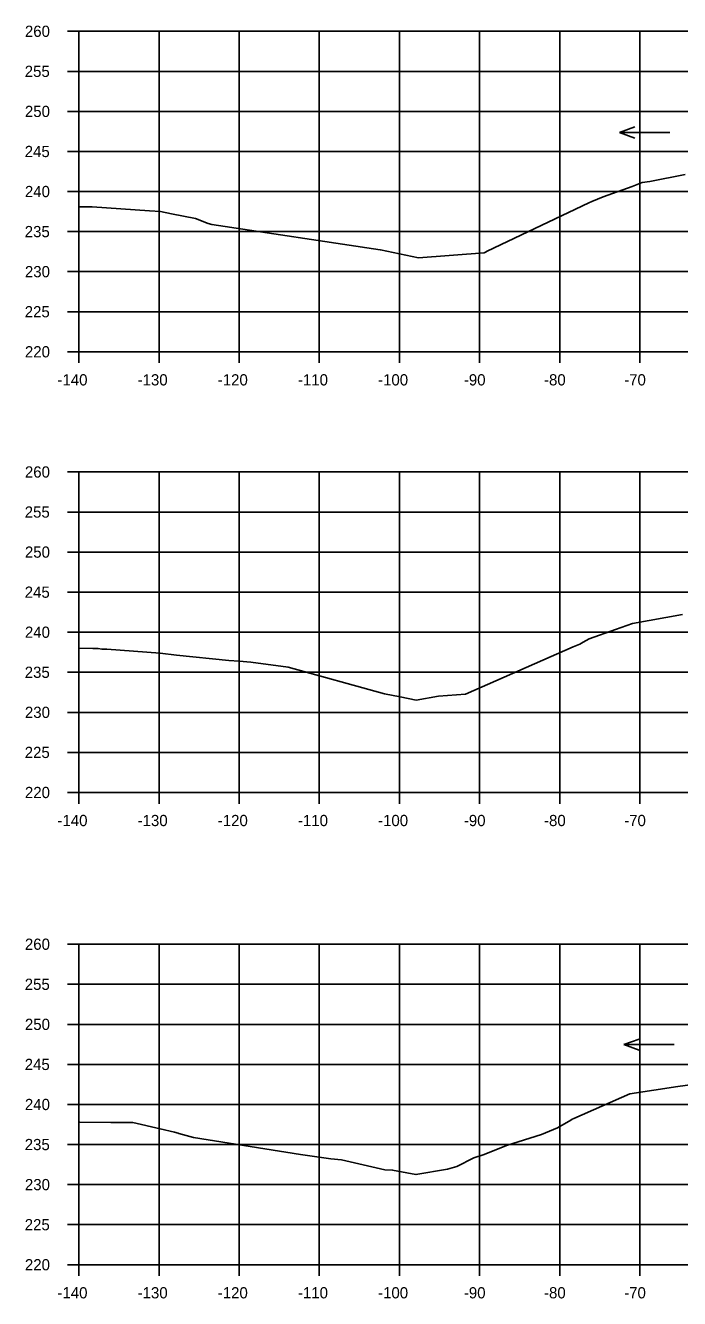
# Model space of a CAD drawing. Extents: x 1342547 to 1344156, y -1532351 to -1517216.
# Drawn here: x 1342556.2 to 1342637.8, y -1526365.8 to -1526207 of the extents above; entities that cross this region are included whole.
import ezdxf

# ---------------------------------------------------------------- set-up
doc = ezdxf.new("R2010")
doc.units = 0
for name, color, linetype in [('R_Axis', 7, 'Continuous'), ('R_Axis Annot', 7, 'Continuous'), ('R_Exist Surface', 7, 'Continuous'), ('R_Grid', 7, 'Continuous'), ('R_Water', 7, 'Continuous')]:
    doc.layers.add(name, color=color, linetype=linetype)

msp = doc.modelspace()

# ---------------------------------------------------------------- linework, layer by layer
at = {"layer": 'R_Axis'}
for p, q in [((1342561.47, -1526207.69), (1342562.87, -1526207.69)), ((1342562.87, -1526247.69), (1342562.87, -1526207.69)), ((1342561.47, -1526212.69), (1342562.87, -1526212.69)), ((1342561.47, -1526217.69), (1342562.87, -1526217.69)), ((1342561.47, -1526222.69), (1342562.87, -1526222.69)), ((1342561.47, -1526227.69), (1342562.87, -1526227.69)), ((1342561.47, -1526232.69), (1342562.87, -1526232.69)), ((1342561.47, -1526237.69), (1342562.87, -1526237.69)), ((1342561.47, -1526242.69), (1342562.87, -1526242.69)), ((1342561.47, -1526247.69), (1342562.87, -1526247.69)), ((1342562.87, -1526247.69), (1342842.87, -1526247.69)), ((1342562.87, -1526249.09), (1342562.87, -1526247.69)), ((1342572.87, -1526249.09), (1342572.87, -1526247.69)), ((1342582.87, -1526249.09), (1342582.87, -1526247.69)), ((1342592.87, -1526249.09), (1342592.87, -1526247.69)), ((1342602.87, -1526249.09), (1342602.87, -1526247.69)), ((1342612.87, -1526249.09), (1342612.87, -1526247.69)), ((1342622.87, -1526249.09), (1342622.87, -1526247.69)), ((1342632.87, -1526249.09), (1342632.87, -1526247.69)), ((1342561.47, -1526262.69), (1342562.87, -1526262.69)), ((1342562.87, -1526302.69), (1342562.87, -1526262.69)), ((1342561.47, -1526267.69), (1342562.87, -1526267.69)), ((1342561.47, -1526272.69), (1342562.87, -1526272.69)), ((1342561.47, -1526277.69), (1342562.87, -1526277.69)), ((1342561.47, -1526282.69), (1342562.87, -1526282.69)), ((1342561.47, -1526287.69), (1342562.87, -1526287.69)), ((1342561.47, -1526292.69), (1342562.87, -1526292.69)), ((1342561.47, -1526297.69), (1342562.87, -1526297.69)), ((1342561.47, -1526302.69), (1342562.87, -1526302.69)), ((1342562.87, -1526302.69), (1342842.87, -1526302.69)), ((1342562.87, -1526304.09), (1342562.87, -1526302.69)), ((1342572.87, -1526304.09), (1342572.87, -1526302.69)), ((1342582.87, -1526304.09), (1342582.87, -1526302.69)), ((1342592.87, -1526304.09), (1342592.87, -1526302.69)), ((1342602.87, -1526304.09), (1342602.87, -1526302.69)), ((1342612.87, -1526304.09), (1342612.87, -1526302.69)), ((1342622.87, -1526304.09), (1342622.87, -1526302.69)), ((1342632.87, -1526304.09), (1342632.87, -1526302.69)), ((1342561.47, -1526321.63), (1342562.87, -1526321.63)), ((1342562.87, -1526361.63), (1342562.87, -1526321.63)), ((1342561.47, -1526326.63), (1342562.87, -1526326.63)), ((1342561.47, -1526331.63), (1342562.87, -1526331.63)), ((1342561.47, -1526336.63), (1342562.87, -1526336.63)), ((1342561.47, -1526341.63), (1342562.87, -1526341.63)), ((1342561.47, -1526346.63), (1342562.87, -1526346.63)), ((1342561.47, -1526351.63), (1342562.87, -1526351.63)), ((1342561.47, -1526356.63), (1342562.87, -1526356.63)), ((1342561.47, -1526361.63), (1342562.87, -1526361.63)), ((1342562.87, -1526361.63), (1342842.87, -1526361.63)), ((1342562.87, -1526363.03), (1342562.87, -1526361.63)), ((1342572.87, -1526363.03), (1342572.87, -1526361.63)), ((1342582.87, -1526363.03), (1342582.87, -1526361.63)), ((1342592.87, -1526363.03), (1342592.87, -1526361.63)), ((1342602.87, -1526363.03), (1342602.87, -1526361.63)), ((1342612.87, -1526363.03), (1342612.87, -1526361.63)), ((1342622.87, -1526363.03), (1342622.87, -1526361.63)), ((1342632.87, -1526363.03), (1342632.87, -1526361.63))]:
    msp.add_line(p, q, dxfattribs=at)
at = {"layer": 'R_Exist Surface'}
for points in [[(1342562.87, -1526229.6), (1342564.54, -1526229.59), (1342571.67, -1526230.09), (1342573.06, -1526230.19), (1342574.44, -1526230.49), (1342577.42, -1526231.06), (1342579.02, -1526231.66), (1342579.47, -1526231.82), (1342600.46, -1526234.98), (1342600.49, -1526234.98), (1342600.49, -1526234.98), (1342600.5, -1526234.98), (1342600.5, -1526234.98), (1342600.5, -1526234.98), (1342600.5, -1526234.98), (1342600.5, -1526234.98), (1342605.24, -1526235.96), (1342613.44, -1526235.33), (1342613.45, -1526235.33), (1342613.52, -1526235.3), (1342613.54, -1526235.29), (1342613.6, -1526235.26), (1342613.82, -1526235.15), (1342626.49, -1526229.1), (1342626.86, -1526228.93), (1342628.27, -1526228.37), (1342631.88, -1526227.06), (1342633.15, -1526226.58), (1342634.09, -1526226.42), (1342638.51, -1526225.57)], [(1342562.87, -1526284.68), (1342564.61, -1526284.71), (1342565.27, -1526284.72), (1342565.75, -1526284.8), (1342566.35, -1526284.81), (1342573.01, -1526285.32), (1342575.06, -1526285.56), (1342581.57, -1526286.21), (1342582.86, -1526286.31), (1342584.31, -1526286.43), (1342588.98, -1526287.07), (1342600.99, -1526290.36), (1342602.95, -1526290.76), (1342604.96, -1526291.16), (1342607.73, -1526290.68), (1342611.1, -1526290.42), (1342624.52, -1526284.52), (1342625.36, -1526284.17), (1342625.77, -1526283.94), (1342626.53, -1526283.51), (1342629.81, -1526282.34), (1342631.94, -1526281.59), (1342638.16, -1526280.49)], [(1342562.87, -1526343.84), (1342562.98, -1526343.84), (1342566.86, -1526343.87), (1342569.59, -1526343.89), (1342573, -1526344.68), (1342574.79, -1526345.1), (1342575.26, -1526345.21), (1342575.35, -1526345.25), (1342577.16, -1526345.76), (1342590.52, -1526347.87), (1342594.32, -1526348.42), (1342595.63, -1526348.53), (1342601.06, -1526349.78), (1342602, -1526349.81), (1342604.92, -1526350.38), (1342608.87, -1526349.69), (1342610.01, -1526349.37), (1342612.15, -1526348.3), (1342613.42, -1526347.87), (1342616.24, -1526346.74), (1342620.57, -1526345.37), (1342622.57, -1526344.53), (1342624.23, -1526343.58), (1342624.43, -1526343.45), (1342624.61, -1526343.37), (1342631.62, -1526340.29), (1342637.59, -1526339.37), (1342639.72, -1526339.08)]]:
    msp.add_lwpolyline(points, dxfattribs=at)
at = {"layer": 'R_Grid'}
for p, q in [((1342562.87, -1526207.69), (1342842.87, -1526207.69)), ((1342562.87, -1526247.69), (1342562.87, -1526207.69)), ((1342572.87, -1526247.69), (1342572.87, -1526207.69)), ((1342582.87, -1526247.69), (1342582.87, -1526207.69)), ((1342592.87, -1526247.69), (1342592.87, -1526207.69)), ((1342602.87, -1526247.69), (1342602.87, -1526207.69)), ((1342612.87, -1526247.69), (1342612.87, -1526207.69)), ((1342622.87, -1526247.69), (1342622.87, -1526207.69)), ((1342632.87, -1526247.69), (1342632.87, -1526207.69)), ((1342562.87, -1526212.69), (1342842.87, -1526212.69)), ((1342562.87, -1526217.69), (1342842.87, -1526217.69)), ((1342562.87, -1526222.69), (1342842.87, -1526222.69)), ((1342562.87, -1526227.69), (1342842.87, -1526227.69)), ((1342562.87, -1526232.69), (1342842.87, -1526232.69)), ((1342562.87, -1526237.69), (1342842.87, -1526237.69)), ((1342562.87, -1526242.69), (1342842.87, -1526242.69)), ((1342562.87, -1526247.69), (1342842.87, -1526247.69)), ((1342562.87, -1526262.69), (1342842.87, -1526262.69)), ((1342562.87, -1526302.69), (1342562.87, -1526262.69)), ((1342572.87, -1526302.69), (1342572.87, -1526262.69)), ((1342582.87, -1526302.69), (1342582.87, -1526262.69)), ((1342592.87, -1526302.69), (1342592.87, -1526262.69)), ((1342602.87, -1526302.69), (1342602.87, -1526262.69)), ((1342612.87, -1526302.69), (1342612.87, -1526262.69)), ((1342622.87, -1526302.69), (1342622.87, -1526262.69)), ((1342632.87, -1526302.69), (1342632.87, -1526262.69)), ((1342562.87, -1526267.69), (1342842.87, -1526267.69)), ((1342562.87, -1526272.69), (1342842.87, -1526272.69)), ((1342562.87, -1526277.69), (1342842.87, -1526277.69)), ((1342562.87, -1526282.69), (1342842.87, -1526282.69)), ((1342562.87, -1526287.69), (1342842.87, -1526287.69)), ((1342562.87, -1526292.69), (1342842.87, -1526292.69)), ((1342562.87, -1526297.69), (1342842.87, -1526297.69)), ((1342562.87, -1526302.69), (1342842.87, -1526302.69)), ((1342562.87, -1526321.63), (1342842.87, -1526321.63)), ((1342562.87, -1526361.63), (1342562.87, -1526321.63)), ((1342572.87, -1526361.63), (1342572.87, -1526321.63)), ((1342582.87, -1526361.63), (1342582.87, -1526321.63)), ((1342592.87, -1526361.63), (1342592.87, -1526321.63)), ((1342602.87, -1526361.63), (1342602.87, -1526321.63)), ((1342612.87, -1526361.63), (1342612.87, -1526321.63)), ((1342622.87, -1526361.63), (1342622.87, -1526321.63)), ((1342632.87, -1526361.63), (1342632.87, -1526321.63)), ((1342562.87, -1526326.63), (1342842.87, -1526326.63)), ((1342562.87, -1526331.63), (1342842.87, -1526331.63)), ((1342562.87, -1526336.63), (1342842.87, -1526336.63)), ((1342562.87, -1526341.63), (1342842.87, -1526341.63)), ((1342562.87, -1526346.63), (1342842.87, -1526346.63)), ((1342562.87, -1526351.63), (1342842.87, -1526351.63)), ((1342562.87, -1526356.63), (1342842.87, -1526356.63)), ((1342562.87, -1526361.63), (1342842.87, -1526361.63))]:
    msp.add_line(p, q, dxfattribs=at)
at = {"layer": 'R_Water'}
for p, q in [((1342630.3, -1526220.33), (1342632.22, -1526219.63)), ((1342636.59, -1526220.33), (1342630.3, -1526220.33)), ((1342630.3, -1526220.33), (1342632.22, -1526221.03)), ((1342630.86, -1526334.16), (1342632.78, -1526333.46)), ((1342637.14, -1526334.16), (1342630.86, -1526334.16)), ((1342630.86, -1526334.16), (1342632.78, -1526334.86))]:
    msp.add_line(p, q, dxfattribs=at)

# ---------------------------------------------------------------- texts
at = {"layer": 'R_Axis Annot'}
for s, p in [('260', (1342556.14, -1526208.39)), ('255', (1342556.12, -1526213.39)), ('250', (1342556.14, -1526218.39)), ('245', (1342556.12, -1526223.39)), ('240', (1342556.14, -1526228.39)), ('235', (1342556.12, -1526233.39)), ('230', (1342556.14, -1526238.39)), ('225', (1342556.12, -1526243.39)), ('220', (1342556.14, -1526248.39)), ('-140', (1342560.2, -1526251.89)), ('-130', (1342570.2, -1526251.89)), ('-120', (1342580.2, -1526251.89)), ('-110', (1342590.2, -1526251.89)), ('-100', (1342600.2, -1526251.89)), ('-90', (1342610.9, -1526251.89)), ('-80', (1342620.9, -1526251.89)), ('-70', (1342630.9, -1526251.89)), ('260', (1342556.14, -1526263.39)), ('255', (1342556.12, -1526268.39)), ('250', (1342556.14, -1526273.39)), ('245', (1342556.12, -1526278.39)), ('240', (1342556.14, -1526283.39)), ('235', (1342556.12, -1526288.39)), ('230', (1342556.14, -1526293.39)), ('225', (1342556.12, -1526298.39)), ('220', (1342556.14, -1526303.39)), ('-140', (1342560.2, -1526306.89)), ('-130', (1342570.2, -1526306.89)), ('-120', (1342580.2, -1526306.89)), ('-110', (1342590.2, -1526306.89)), ('-100', (1342600.2, -1526306.89)), ('-90', (1342610.9, -1526306.89)), ('-80', (1342620.9, -1526306.89)), ('-70', (1342630.9, -1526306.89)), ('260', (1342556.14, -1526322.33)), ('255', (1342556.12, -1526327.33)), ('250', (1342556.14, -1526332.33)), ('245', (1342556.12, -1526337.33)), ('240', (1342556.14, -1526342.33)), ('235', (1342556.12, -1526347.33)), ('230', (1342556.14, -1526352.33)), ('225', (1342556.12, -1526357.33)), ('220', (1342556.14, -1526362.33)), ('-140', (1342560.2, -1526365.83)), ('-130', (1342570.2, -1526365.83)), ('-120', (1342580.2, -1526365.83)), ('-110', (1342590.2, -1526365.83)), ('-100', (1342600.2, -1526365.83)), ('-90', (1342610.9, -1526365.83)), ('-80', (1342620.9, -1526365.83)), ('-70', (1342630.9, -1526365.83))]:
    msp.add_text(s, height=1.4, dxfattribs=at).set_placement(p)

doc.saveas('drawing.dxf')
